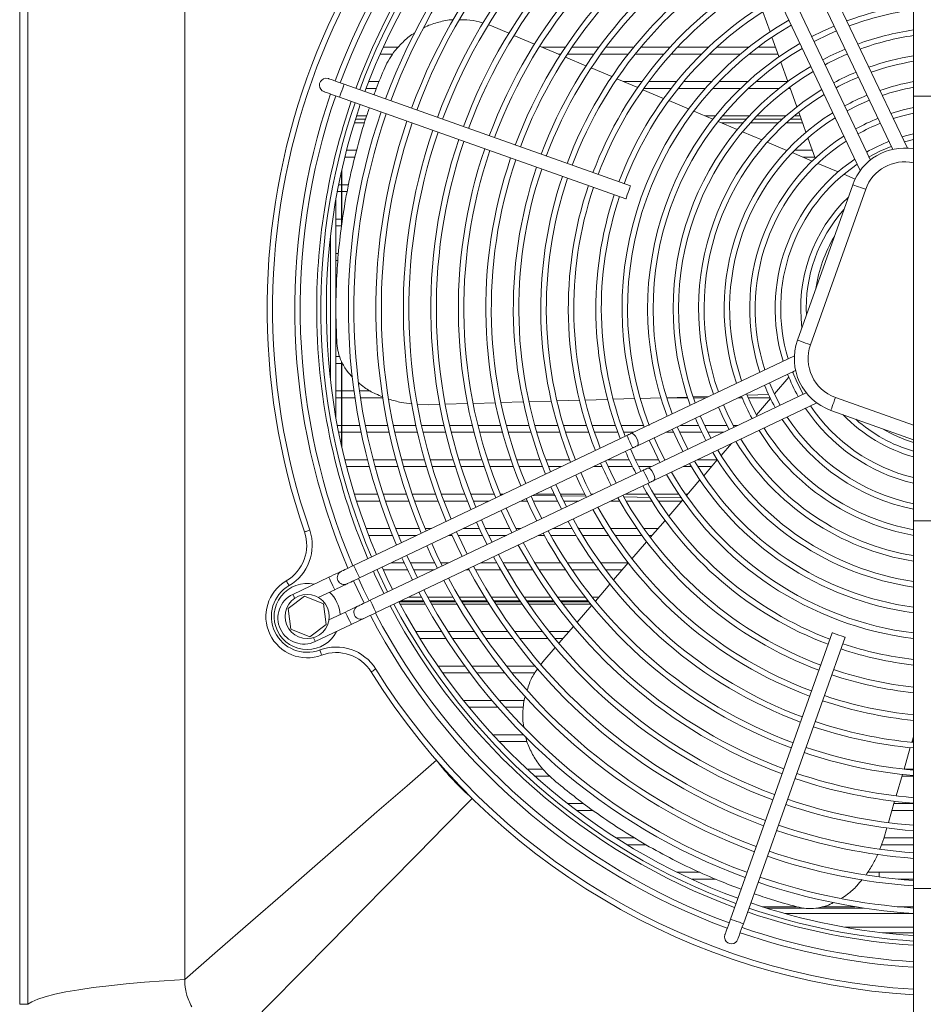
# Model space of a CAD drawing. Header units: millimetres. Extents: x -96593 to 66336, y -23969 to 7139.
# Tile 440 of 656: x -35801 to -35773, y -504 to -474. Entities that reach past the tile are written whole.
import ezdxf

# ---------------------------------------------------------------- set-up
doc = ezdxf.new("R2010")
doc.units = ezdxf.units.MM
doc.layers.add('mm_punktwstawienia', color=1, linetype='Continuous', lineweight=50)

# ---------------------------------------------------------------- blocks, each defined once
blk = doc.blocks.new('W_Z_TYLU')
at = {"color": 7, "linetype": 'Continuous', "lineweight": 13}
for p, q in [((280.388, 451.551), (280.388, 502.151)), ((280.688, 451.551), (280.688, 502.151)), ((280.688, 502.151), (280.688, 451.551)), ((286.388, 452.451), (286.388, 501.251)), ((312.888, 497.935), (312.888, 484.568)), ((309.398, 488.39), (312.135, 482.636)), ((312.667, 482.68), (309.849, 488.605)), ((311.322, 482.249), (308.585, 488.004)), ((307.41, 487.642), (307.672, 486.91)), ((308.134, 487.789), (310.952, 481.864)), ((297.541, 487.123), (297.436, 487.158)), ((298.176, 486.856), (297.541, 487.123)), ((299.109, 486.463), (298.362, 486.777)), ((307.742, 486.715), (307.995, 486.007)), ((293.606, 486.351), (294.16, 486.351)), ((300.044, 486.07), (299.296, 486.384)), ((299.374, 486.351), (300.229, 486.351)), ((300.471, 486.351), (301.451, 486.351)), ((301.7, 486.351), (302.715, 486.351)), ((302.974, 486.351), (304.036, 486.351)), ((304.309, 486.351), (305.44, 486.351)), ((305.734, 486.351), (306.903, 486.351)), ((307.231, 486.351), (307.872, 486.351)), ((293.951, 486.101), (293.493, 486.101)), ((300.065, 486.101), (299.968, 486.101)), ((300.981, 485.675), (300.231, 485.991)), ((301.271, 486.101), (300.303, 486.101)), ((302.516, 486.101), (301.516, 486.101)), ((303.812, 486.101), (302.77, 486.101)), ((305.182, 486.101), (304.079, 486.101)), ((306.596, 486.101), (305.468, 486.101)), ((307.962, 486.101), (306.911, 486.101)), ((308.065, 485.812), (308.321, 485.099)), ((301.919, 485.28), (301.168, 485.596)), ((293.079, 485.101), (293.459, 485.101)), ((302.86, 484.884), (302.107, 485.201)), ((302.344, 485.101), (303.015, 485.101)), ((303.263, 485.101), (304.276, 485.101)), ((304.535, 485.101), (305.544, 485.101)), ((305.82, 485.101), (306.863, 485.101)), ((307.163, 485.101), (308.32, 485.101)), ((302.599, 481.306), (292.187, 485.006)), ((293.36, 484.851), (292.984, 484.851)), ((303.804, 484.487), (303.049, 484.805)), ((304.077, 484.851), (303.081, 484.851)), ((305.318, 484.851), (304.331, 484.851)), ((306.598, 484.851), (305.586, 484.851)), ((307.998, 484.851), (306.887, 484.851)), ((308.409, 484.851), (308.324, 484.851)), ((308.391, 484.902), (308.648, 484.183)), ((292.019, 484.535), (302.431, 480.835)), ((304.711, 484.105), (303.993, 484.407)), ((315.888, 484.568), (312.888, 484.568)), ((312.888, 484.568), (312.888, 469.135)), ((305.594, 483.733), (304.901, 484.025)), ((292.597, 483.73), (292.97, 483.73)), ((292.636, 483.851), (293.007, 483.851)), ((305.314, 483.851), (305.688, 483.851)), ((306.483, 483.359), (305.785, 483.653)), ((305.847, 483.73), (306.804, 483.73)), ((305.946, 483.851), (306.916, 483.851)), ((307.077, 483.73), (308.113, 483.73)), ((307.192, 483.851), (308.248, 483.851)), ((308.414, 483.73), (308.811, 483.73)), ((308.556, 483.851), (308.767, 483.851)), ((308.72, 483.985), (308.98, 483.257)), ((292.931, 483.601), (292.557, 483.601)), ((306.689, 483.601), (305.908, 483.601)), ((307.974, 483.601), (306.957, 483.601)), ((308.857, 483.601), (308.268, 483.601)), ((307.38, 482.982), (306.676, 483.278)), ((309.052, 483.056), (309.317, 482.317)), ((312.559, 482.909), (312.888, 482.999)), ((292.273, 482.601), (292.64, 482.601)), ((308.286, 482.6), (307.574, 482.9)), ((308.284, 482.601), (308.287, 482.601)), ((308.565, 482.601), (309.215, 482.601)), ((292.577, 482.351), (292.209, 482.351)), ((309.207, 482.213), (308.483, 482.517)), ((309.304, 482.351), (308.878, 482.351)), ((292.1, 479.895), (292.1, 481.89)), ((310.149, 481.816), (309.408, 482.128)), ((292.088, 479.814), (292.088, 481.836)), ((310.766, 481.556), (310.357, 481.729)), ((291.985, 481.351), (292.088, 481.351)), ((292.1, 481.351), (292.349, 481.351)), ((308.672, 475.699), (310.681, 481.352)), ((311.152, 481.185), (309.143, 475.531)), ((291.888, 480.838), (291.888, 472.865)), ((292.088, 481.101), (291.936, 481.101)), ((292.3, 481.101), (292.1, 481.101)), ((291.888, 480.101), (292.088, 480.101)), ((292.1, 480.101), (292.13, 480.101)), ((292.088, 479.851), (291.888, 479.851)), ((291.688, 479.469), (291.688, 474.234)), ((291.888, 478.851), (291.982, 478.851)), ((291.957, 478.601), (291.888, 478.601)), ((291.905, 476.101), (291.888, 476.101)), ((291.888, 475.101), (292.026, 475.101)), ((308.559, 475.131), (302.634, 472.313)), ((292.088, 474.851), (291.888, 474.851)), ((292.088, 471.867), (292.088, 474.927)), ((292.1, 471.813), (292.1, 474.904)), ((292.131, 474.851), (292.1, 474.851)), ((302.849, 471.862), (308.603, 474.598)), ((308.356, 474.355), (307.831, 473.746)), ((308.674, 474.134), (308.495, 474.547)), ((308.542, 474.569), (308.503, 474.525)), ((307.836, 473.735), (307.655, 474.147)), ((308.881, 473.734), (308.674, 474.134)), ((291.888, 473.851), (292.088, 473.851)), ((292.1, 473.851), (292.542, 473.851)), ((292.744, 473.851), (293.146, 473.851)), ((308.99, 473.786), (303.236, 471.049)), ((303.912, 473.607), (304.669, 473.63)), ((304.878, 473.636), (305.452, 473.653)), ((306.998, 473.337), (306.816, 473.748)), ((306.838, 473.694), (307.623, 473.718)), ((308.042, 473.335), (307.836, 473.735)), ((292.088, 473.601), (291.888, 473.601)), ((292.578, 473.601), (292.1, 473.601)), ((293.59, 473.601), (292.78, 473.601)), ((294.857, 473.362), (295.262, 473.35)), ((295.262, 473.35), (295.66, 473.362)), ((295.862, 473.368), (296.672, 473.392)), ((296.875, 473.398), (297.686, 473.422)), ((297.889, 473.428), (298.701, 473.452)), ((298.905, 473.458), (299.719, 473.483)), ((299.923, 473.489), (300.74, 473.513)), ((300.944, 473.519), (301.764, 473.543)), ((301.969, 473.55), (302.747, 473.573)), ((302.953, 473.579), (303.705, 473.601)), ((303.45, 470.597), (309.375, 473.415)), ((304.679, 473.601), (303.914, 473.601)), ((305.343, 473.601), (304.89, 473.601)), ((306.16, 472.938), (305.977, 473.349)), ((306.66, 473.601), (306.507, 473.601)), ((307.678, 473.601), (306.878, 473.601)), ((307.202, 472.936), (306.998, 473.337)), ((307.688, 473.581), (307.175, 472.987)), ((310.054, 473.616), (312.888, 472.609)), ((305.322, 472.54), (305.138, 472.95)), ((306.363, 472.536), (306.16, 472.938)), ((312.888, 472.078), (309.887, 473.145)), ((291.936, 472.601), (292.088, 472.601)), ((292.1, 472.601), (292.751, 472.601)), ((292.955, 472.601), (293.771, 472.601)), ((293.975, 472.601), (294.793, 472.601)), ((294.998, 472.601), (295.818, 472.601)), ((296.023, 472.601), (296.845, 472.601)), ((297.051, 472.601), (297.876, 472.601)), ((298.082, 472.601), (298.91, 472.601)), ((299.118, 472.601), (299.95, 472.601)), ((300.159, 472.601), (300.996, 472.601)), ((301.206, 472.601), (302.049, 472.601)), ((302.261, 472.601), (303.065, 472.601)), ((304.405, 472.601), (305.073, 472.601)), ((305.293, 472.601), (306.103, 472.601)), ((306.329, 472.601), (306.5, 472.601)), ((292.088, 472.351), (291.985, 472.351)), ((292.801, 472.351), (292.1, 472.351)), ((302.466, 472.233), (292.532, 467.508)), ((293.824, 472.351), (293.006, 472.351)), ((294.849, 472.351), (294.029, 472.351)), ((295.877, 472.351), (295.054, 472.351)), ((296.907, 472.351), (296.082, 472.351)), ((297.942, 472.351), (297.114, 472.351)), ((298.981, 472.351), (298.149, 472.351)), ((300.026, 472.351), (299.19, 472.351)), ((301.078, 472.351), (300.236, 472.351)), ((302.138, 472.351), (301.289, 472.351)), ((302.715, 472.351), (302.351, 472.351)), ((304.168, 472.351), (303.879, 472.351)), ((304.485, 472.141), (304.3, 472.551)), ((305.191, 472.351), (304.387, 472.351)), ((305.525, 472.138), (305.322, 472.54)), ((305.975, 472.351), (305.414, 472.351)), ((303.647, 471.743), (303.461, 472.153)), ((304.686, 471.739), (304.485, 472.141)), ((306.268, 471.937), (305.893, 471.503)), ((292.747, 467.057), (302.681, 471.781)), ((302.783, 471.332), (302.597, 471.742)), ((303.842, 471.351), (303.647, 471.743)), ((292.209, 471.351), (293.034, 471.351)), ((293.241, 471.351), (294.069, 471.351)), ((294.276, 471.351), (295.107, 471.351)), ((295.315, 471.351), (296.149, 471.351)), ((296.358, 471.351), (297.196, 471.351)), ((297.406, 471.351), (298.249, 471.351)), ((298.46, 471.351), (299.309, 471.351)), ((299.522, 471.351), (300.378, 471.351)), ((300.593, 471.351), (300.613, 471.351)), ((301.88, 470.902), (301.693, 471.312)), ((301.777, 471.351), (302.553, 471.351)), ((302.774, 471.351), (303.617, 471.351)), ((302.984, 470.929), (302.783, 471.332)), ((303.842, 471.351), (303.872, 471.351)), ((305.036, 471.351), (305.752, 471.351)), ((305.756, 471.345), (305.261, 470.772)), ((293.1, 471.101), (292.273, 471.101)), ((303.067, 470.969), (293.134, 466.244)), ((294.138, 471.101), (293.308, 471.101)), ((295.18, 471.101), (294.346, 471.101)), ((296.226, 471.101), (295.388, 471.101)), ((297.278, 471.101), (296.436, 471.101)), ((298.336, 471.101), (297.489, 471.101)), ((299.403, 471.101), (298.549, 471.101)), ((300.087, 471.101), (299.617, 471.101)), ((300.977, 470.473), (300.79, 470.882)), ((301.568, 471.101), (301.251, 471.101)), ((302.672, 471.101), (301.787, 471.101)), ((302.08, 470.499), (301.88, 470.902)), ((303.347, 471.101), (302.896, 471.101)), ((304.816, 471.101), (304.511, 471.101)), ((305.546, 471.101), (305.05, 471.101)), ((293.348, 465.792), (303.282, 470.517)), ((300.074, 470.043), (299.887, 470.452)), ((301.177, 470.069), (300.977, 470.473)), ((305.125, 470.615), (304.633, 470.046)), ((292.557, 470.101), (293.396, 470.101)), ((293.606, 470.101), (294.449, 470.101)), ((294.66, 470.101), (295.508, 470.101)), ((295.72, 470.101), (296.573, 470.101)), ((296.787, 470.101), (297.647, 470.101)), ((296.892, 470.101), (297.655, 470.084)), ((297.863, 470.101), (297.985, 470.101)), ((297.89, 470.079), (297.936, 470.078)), ((299.054, 470.057), (299.872, 470.042)), ((299.149, 470.101), (299.826, 470.101)), ((300.047, 470.101), (300.936, 470.101)), ((301.16, 470.101), (301.244, 470.101)), ((302.408, 470.101), (303.219, 470.101)), ((303.453, 470.101), (304.353, 470.101)), ((304.595, 470.101), (304.682, 470.101)), ((293.478, 469.851), (292.636, 469.851)), ((294.535, 469.851), (293.689, 469.851)), ((295.599, 469.851), (294.748, 469.851)), ((296.67, 469.851), (295.813, 469.851)), ((297.459, 469.851), (296.885, 469.851)), ((298.841, 469.851), (298.623, 469.851)), ((299.171, 469.614), (298.983, 470.023)), ((299.944, 469.851), (299.06, 469.851)), ((300.054, 470.039), (300.986, 470.023)), ((300.273, 469.64), (300.074, 470.043)), ((300.718, 469.851), (300.167, 469.851)), ((302.205, 469.851), (301.883, 469.851)), ((302.367, 469.998), (303.312, 469.982)), ((303.374, 469.851), (302.437, 469.851)), ((303.532, 469.979), (304.461, 469.968)), ((304.466, 469.851), (303.611, 469.851)), ((304.498, 469.89), (303.99, 469.301)), ((298.268, 469.184), (298.08, 469.593)), ((299.37, 469.21), (299.171, 469.614)), ((297.365, 468.755), (297.176, 469.163)), ((298.466, 468.78), (298.268, 469.184)), ((303.856, 469.145), (303.32, 468.525)), ((312.888, 469.135), (312.888, 455.768)), ((312.888, 469.135), (315.888, 469.135)), ((292.984, 468.851), (293.84, 468.851)), ((294.055, 468.851), (294.917, 468.851)), ((295.133, 468.851), (295.357, 468.851)), ((296.462, 468.325), (296.273, 468.734)), ((296.521, 468.851), (297.099, 468.851)), ((297.319, 468.851), (298.207, 468.851)), ((297.563, 468.351), (297.365, 468.755)), ((298.43, 468.851), (298.616, 468.851)), ((299.78, 468.851), (300.473, 468.851)), ((300.704, 468.851), (301.64, 468.851)), ((301.876, 468.851), (302.837, 468.851)), ((303.081, 468.851), (303.602, 468.851)), ((293.939, 468.601), (293.079, 468.601)), ((294.831, 468.601), (294.155, 468.601)), ((295.559, 467.896), (295.37, 468.304)), ((296.113, 468.601), (295.995, 468.601)), ((297.216, 468.601), (296.333, 468.601)), ((296.66, 467.921), (296.462, 468.325)), ((298.09, 468.601), (297.439, 468.601)), ((299.466, 468.601), (299.255, 468.601)), ((300.62, 468.601), (299.695, 468.601)), ((301.8, 468.601), (300.854, 468.601)), ((303.015, 468.601), (302.04, 468.601)), ((303.186, 468.37), (302.652, 467.752)), ((303.386, 468.601), (303.263, 468.601)), ((293.893, 467.601), (294.371, 467.601)), ((294.656, 467.466), (294.467, 467.874)), ((294.592, 467.601), (295.479, 467.601)), ((295.756, 467.491), (295.559, 467.896)), ((295.702, 467.601), (295.988, 467.601)), ((297.152, 467.601), (297.734, 467.601)), ((297.963, 467.601), (298.888, 467.601)), ((299.121, 467.601), (300.065, 467.601)), ((300.303, 467.601), (301.271, 467.601)), ((301.516, 467.601), (302.516, 467.601)), ((302.518, 467.598), (301.986, 466.981)), ((293.753, 467.037), (293.563, 467.445)), ((294.489, 467.351), (293.606, 467.351)), ((294.853, 467.062), (294.656, 467.466)), ((295.462, 467.351), (294.711, 467.351)), ((296.731, 467.351), (296.627, 467.351)), ((297.875, 467.351), (296.958, 467.351)), ((299.04, 467.351), (298.106, 467.351)), ((300.229, 467.351), (299.275, 467.351)), ((301.451, 467.351), (300.471, 467.351)), ((302.306, 467.351), (301.7, 467.351)), ((291.629, 467.079), (290.32, 466.456)), ((292.525, 466.951), (292.912, 466.138)), ((292.895, 466.629), (292.706, 467.037)), ((293.95, 466.632), (293.753, 467.037)), ((301.853, 466.827), (301.321, 466.212)), ((291.245, 466.342), (291.844, 466.627)), ((293.092, 466.224), (292.895, 466.629)), ((290.743, 466.396), (290.147, 465.939)), ((291.436, 466.108), (290.743, 466.396)), ((295.092, 466.179), (294.183, 466.179)), ((294.252, 466.222), (295.068, 466.222)), ((294.524, 466.351), (294.998, 466.351)), ((295.226, 466.351), (296.143, 466.351)), ((295.297, 466.222), (296.218, 466.222)), ((296.243, 466.179), (295.321, 466.179)), ((296.374, 466.351), (297.307, 466.351)), ((296.45, 466.222), (297.387, 466.222)), ((297.414, 466.179), (296.476, 466.179)), ((297.542, 466.351), (298.492, 466.351)), ((297.623, 466.222), (298.578, 466.222)), ((298.608, 466.179), (297.65, 466.179)), ((298.733, 466.351), (299.706, 466.351)), ((298.82, 466.222), (299.799, 466.222)), ((299.83, 466.179), (298.85, 466.179)), ((299.952, 466.351), (300.954, 466.351)), ((300.047, 466.222), (301.056, 466.222)), ((301.091, 466.179), (300.079, 466.179)), ((301.209, 466.351), (301.442, 466.351)), ((301.313, 466.222), (301.33, 466.222)), ((290.147, 465.939), (290.245, 465.195)), ((291.534, 465.364), (291.436, 466.108)), ((292.231, 465.814), (291.631, 465.529)), ((295.135, 466.101), (294.224, 466.101)), ((296.289, 466.101), (295.365, 466.101)), ((297.463, 466.101), (296.522, 466.101)), ((298.66, 466.101), (297.7, 466.101)), ((299.888, 466.101), (298.903, 466.101)), ((301.153, 466.101), (300.137, 466.101)), ((301.188, 466.058), (300.658, 465.444)), ((290.245, 465.195), (290.938, 464.907)), ((290.938, 464.907), (291.534, 465.364)), ((291.136, 464.74), (292.445, 465.363)), ((294.79, 465.101), (295.729, 465.101)), ((295.966, 465.101), (296.922, 465.101)), ((297.164, 465.101), (298.141, 465.101)), ((298.389, 465.101), (299.393, 465.101)), ((299.648, 465.101), (300.362, 465.101)), ((300.525, 465.291), (299.996, 464.678)), ((309.933, 465.062), (306.233, 454.65)), ((295.889, 464.851), (294.942, 464.851)), ((297.093, 464.851), (296.127, 464.851)), ((298.325, 464.851), (297.337, 464.851)), ((299.592, 464.851), (298.575, 464.851)), ((300.146, 464.851), (299.85, 464.851)), ((306.705, 454.483), (310.404, 464.895)), ((299.863, 464.525), (299.412, 464.003)), ((299.412, 464.003), (299.35, 463.918)), ((295.596, 463.851), (296.577, 463.851)), ((296.825, 463.851), (297.831, 463.851)), ((298.086, 463.851), (299.123, 463.851)), ((296.762, 463.601), (295.771, 463.601)), ((298.031, 463.601), (297.013, 463.601)), ((299.123, 463.601), (298.289, 463.601)), ((296.525, 462.601), (297.561, 462.601)), ((297.823, 462.601), (298.744, 462.601)), ((297.775, 462.351), (296.727, 462.351)), ((298.708, 462.351), (298.042, 462.351)), ((297.598, 461.351), (298.704, 461.351)), ((298.847, 461.101), (297.833, 461.101)), ((312.83, 461.078), (312.888, 461.275)), ((312.888, 461.101), (312.837, 461.101)), ((312.545, 460.102), (312.773, 460.883)), ((298.845, 460.101), (299.414, 460.101)), ((312.551, 460.101), (312.888, 460.101)), ((299.657, 459.851), (299.119, 459.851)), ((312.26, 459.128), (312.488, 459.907)), ((312.888, 459.851), (312.472, 459.851)), ((300.312, 458.851), (300.892, 458.851)), ((301.236, 458.601), (300.637, 458.601)), ((311.976, 458.156), (312.203, 458.934)), ((312.888, 458.601), (312.106, 458.601)), ((312.179, 458.851), (312.888, 458.851)), ((311.808, 457.58), (311.919, 457.962)), ((302.076, 457.601), (302.747, 457.601)), ((311.668, 457.19), (311.808, 457.58)), ((311.814, 457.601), (312.888, 457.601)), ((303.174, 457.351), (302.476, 457.351)), ((312.888, 457.351), (311.726, 457.351)), ((304.294, 456.351), (305.126, 456.351)), ((305.696, 456.101), (304.818, 456.101)), ((311.22, 456.351), (312.888, 456.351)), ((311.638, 456.183), (311.638, 456.351)), ((312.888, 456.101), (312.344, 456.101)), ((315.888, 455.768), (312.888, 455.768)), ((312.888, 455.768), (312.888, 448.051)), ((307.382, 455.101), (308.629, 455.101)), ((307.539, 455.051), (308.917, 455.051)), ((309.348, 455.051), (311.074, 455.051)), ((309.57, 455.101), (310.761, 455.101)), ((312.296, 455.101), (312.888, 455.101)), ((312.888, 454.851), (308.212, 454.851)), ((310.402, 454.351), (312.888, 454.351)), ((311.771, 454.151), (312.888, 454.151)), ((280.388, 451.551), (280.688, 451.551))]:
    blk.add_line(p, q, dxfattribs=at)
at = {"color": 7, "linetype": 'Continuous', "lineweight": 13, "flags": 128}
for points in [[(310.002, 487.12), (309.591, 486.935), (309.189, 486.734)], [(309.275, 486.553), (309.818, 486.82), (310.088, 486.94)], [(310.401, 486.282), (309.855, 486.032), (309.588, 485.895)], [(291.621, 485.207), (291.525, 485.221), (291.43, 485.197)], [(292.187, 485.006), (292.076, 485.045), (291.97, 485.083), (291.873, 485.117), (291.787, 485.148), (291.717, 485.173), (291.664, 485.191), (291.632, 485.203), (291.621, 485.207)], [(291.454, 484.736), (291.465, 484.732), (291.497, 484.72), (291.549, 484.702), (291.619, 484.677), (291.705, 484.646), (291.803, 484.612), (291.909, 484.574), (292.019, 484.535)], [(292.162, 484.937), (292.135, 484.86), (292.103, 484.77), (292.071, 484.68), (292.044, 484.604), (292.026, 484.553), (292.019, 484.535)], [(292.187, 485.006), (292.18, 484.988), (292.162, 484.937)], [(310.472, 484.037), (310.873, 484.241), (311.285, 484.423)], [(312.888, 484.154), (312.514, 484.068), (312.069, 483.937)], [(312.156, 483.755), (312.456, 483.845), (312.888, 483.95)], [(312.888, 483.205), (312.599, 483.129), (312.472, 483.092)], [(311.259, 482.351), (311.67, 482.566), (312.083, 482.745)], [(302.574, 481.237), (302.547, 481.161), (302.515, 481.07), (302.483, 480.98), (302.456, 480.904), (302.438, 480.853), (302.431, 480.835)], [(302.599, 481.306), (302.592, 481.288), (302.574, 481.237)], [(310.681, 481.352), (310.69, 481.349), (310.717, 481.34), (310.76, 481.324), (310.819, 481.303), (310.89, 481.278), (310.972, 481.249), (311.06, 481.218), (311.152, 481.185)], [(308.672, 475.699), (308.681, 475.696), (308.708, 475.686), (308.751, 475.671), (308.81, 475.65), (308.881, 475.624), (308.963, 475.595), (309.051, 475.564), (309.143, 475.531)], [(310.054, 473.616), (310.022, 473.524), (309.99, 473.435), (309.961, 473.354), (309.936, 473.283), (309.915, 473.224), (309.9, 473.18), (309.89, 473.154), (309.887, 473.145)], [(305.796, 473.263), (305.98, 472.852), (306.183, 472.45)], [(302.634, 472.313), (302.614, 472.303), (302.594, 472.294), (302.573, 472.284), (302.552, 472.274), (302.53, 472.264), (302.509, 472.253), (302.487, 472.243), (302.466, 472.233)], [(302.681, 471.781), (302.672, 471.799), (302.649, 471.847), (302.614, 471.921), (302.573, 472.007), (302.532, 472.094), (302.497, 472.167), (302.474, 472.216), (302.466, 472.233), (302.466, 472.233)], [(302.849, 471.862), (302.873, 471.894), (302.877, 471.956), (302.861, 472.038), (302.826, 472.127), (302.778, 472.211), (302.725, 472.275), (302.675, 472.311), (302.634, 472.313)], [(304.119, 472.465), (304.304, 472.055), (304.505, 471.653)], [(302.681, 471.781), (302.702, 471.792), (302.724, 471.802), (302.745, 471.812), (302.766, 471.822), (302.787, 471.832), (302.808, 471.842), (302.829, 471.852), (302.849, 471.862)], [(303.28, 472.067), (303.466, 471.657), (303.667, 471.254)], [(300.609, 470.796), (300.797, 470.387), (300.996, 469.983)], [(303.236, 471.049), (303.215, 471.039), (303.195, 471.029), (303.174, 471.019), (303.153, 471.009), (303.132, 470.999), (303.11, 470.989), (303.089, 470.979), (303.067, 470.969)], [(303.067, 470.969), (303.075, 470.951), (303.099, 470.902), (303.133, 470.829), (303.175, 470.743), (303.216, 470.656), (303.25, 470.583), (303.274, 470.534), (303.282, 470.517), (303.282, 470.517)], [(303.236, 471.049), (303.276, 471.047), (303.327, 471.011), (303.38, 470.946), (303.427, 470.863), (303.462, 470.774), (303.479, 470.692), (303.475, 470.63), (303.45, 470.597), (303.45, 470.597)], [(303.282, 470.517), (303.303, 470.527), (303.325, 470.538), (303.346, 470.548), (303.368, 470.558), (303.389, 470.568), (303.41, 470.578), (303.43, 470.588), (303.45, 470.597)], [(299.706, 470.366), (299.893, 469.957), (300.092, 469.554)], [(298.802, 469.937), (298.99, 469.528), (299.189, 469.124)], [(297.899, 469.507), (298.087, 469.098), (298.286, 468.694)], [(296.996, 469.077), (297.184, 468.669), (297.382, 468.265)], [(290.933, 468.793), (290.897, 468.781), (290.861, 468.768), (290.828, 468.757), (290.8, 468.747), (290.776, 468.739), (290.759, 468.733), (290.748, 468.73), (290.744, 468.728)], [(296.093, 468.648), (296.281, 468.239), (296.479, 467.835)], [(295.189, 468.218), (295.378, 467.81), (295.576, 467.405)], [(292.081, 467.293), (292.072, 467.289), (292.046, 467.277), (292.005, 467.257), (291.948, 467.23), (291.88, 467.198), (291.802, 467.161), (291.717, 467.12), (291.629, 467.079)], [(292.532, 467.508), (292.444, 467.466), (292.359, 467.426), (292.281, 467.389), (292.213, 467.356), (292.157, 467.329), (292.115, 467.31), (292.089, 467.297), (292.081, 467.293)], [(292.747, 467.057), (292.739, 467.074), (292.716, 467.123), (292.681, 467.196), (292.64, 467.282), (292.599, 467.369), (292.564, 467.442), (292.54, 467.491), (292.532, 467.508)], [(293.634, 466.482), (293.293, 467.195), (293.248, 467.295)], [(293.386, 467.351), (293.769, 466.546), (293.769, 466.546)], [(290.184, 466.774), (290.164, 466.807), (290.146, 466.84), (290.128, 466.869), (290.113, 466.896), (290.1, 466.917), (290.091, 466.933), (290.085, 466.943), (290.083, 466.946)], [(291.844, 466.627), (291.836, 466.644), (291.812, 466.693), (291.778, 466.766), (291.737, 466.853), (291.695, 466.939), (291.661, 467.012), (291.637, 467.061), (291.629, 467.079), (291.629, 467.079)], [(291.844, 466.627), (291.932, 466.669), (292.017, 466.709), (292.095, 466.746), (292.163, 466.779), (292.219, 466.806), (292.261, 466.825), (292.287, 466.838), (292.295, 466.842)], [(292.295, 466.842), (292.304, 466.846), (292.33, 466.858), (292.372, 466.878), (292.428, 466.905), (292.496, 466.937), (292.574, 466.974), (292.659, 467.015), (292.747, 467.057)], [(290.388, 466.311), (290.386, 466.316), (290.351, 466.39), (290.328, 466.439), (290.32, 466.456)], [(293.134, 466.244), (293.045, 466.202), (292.961, 466.162), (292.883, 466.124), (292.814, 466.092), (292.758, 466.065), (292.716, 466.045), (292.691, 466.033), (292.682, 466.029)], [(293.134, 466.244), (293.142, 466.227), (293.165, 466.178), (293.2, 466.104), (293.241, 466.018), (293.282, 465.932), (293.317, 465.858), (293.34, 465.809), (293.348, 465.792)], [(292.682, 466.029), (292.673, 466.025), (292.648, 466.013), (292.606, 465.993), (292.55, 465.966), (292.481, 465.934), (292.403, 465.896), (292.319, 465.856), (292.231, 465.814)], [(292.231, 465.814), (292.239, 465.797), (292.262, 465.748), (292.297, 465.675), (292.338, 465.588), (292.379, 465.502), (292.414, 465.429), (292.437, 465.38), (292.445, 465.363), (292.445, 465.363)], [(292.897, 465.577), (292.905, 465.582), (292.931, 465.594), (292.973, 465.614), (293.029, 465.64), (293.097, 465.673), (293.176, 465.71), (293.26, 465.75), (293.348, 465.792)], [(292.445, 465.363), (292.533, 465.405), (292.618, 465.445), (292.696, 465.482), (292.765, 465.515), (292.821, 465.541), (292.862, 465.561), (292.888, 465.573), (292.897, 465.577)], [(309.933, 465.062), (309.951, 465.056), (310.002, 465.038)], [(310.002, 465.038), (310.079, 465.011), (310.169, 464.979), (310.259, 464.947), (310.335, 464.92), (310.387, 464.901), (310.404, 464.895)], [(291.067, 464.884), (291.07, 464.879), (291.104, 464.806), (291.128, 464.757), (291.136, 464.74)], [(291.367, 464.247), (291.366, 464.25), (291.362, 464.261), (291.355, 464.278), (291.347, 464.302), (291.336, 464.33), (291.324, 464.363), (291.311, 464.398), (291.297, 464.434)], [(293.167, 463.635), (293.17, 463.637), (293.18, 463.643), (293.195, 463.653), (293.216, 463.666), (293.242, 463.682), (293.272, 463.701), (293.303, 463.72), (293.337, 463.741)], [(286.388, 452.451), (287.587, 453.497), (288.778, 454.534), (289.956, 455.561), (291.117, 456.573), (292.26, 457.569), (293.38, 458.545), (294.475, 459.499), (295.54, 460.427)], [(288.388, 450.451), (289.497, 451.577), (290.597, 452.694), (291.685, 453.8), (292.759, 454.89), (293.814, 455.962), (294.849, 457.013), (295.861, 458.039), (296.846, 459.039)], [(306.233, 454.65), (306.194, 454.54), (306.157, 454.434), (306.122, 454.336), (306.091, 454.251), (306.066, 454.18), (306.048, 454.128), (306.036, 454.096), (306.033, 454.085)], [(306.233, 454.65), (306.251, 454.644), (306.302, 454.626)], [(306.302, 454.626), (306.379, 454.599), (306.469, 454.567), (306.559, 454.535), (306.636, 454.507), (306.687, 454.489), (306.705, 454.483)], [(306.504, 453.918), (306.508, 453.928), (306.519, 453.961), (306.538, 454.013), (306.563, 454.083), (306.593, 454.169), (306.628, 454.267), (306.665, 454.373), (306.705, 454.483)], [(306.033, 454.085), (306.018, 453.988), (306.042, 453.894)], [(280.688, 451.551), (280.831, 451.646), (281.042, 451.738), (281.32, 451.829), (281.663, 451.917), (282.068, 452.001), (282.533, 452.081), (283.056, 452.157), (283.632, 452.227), (284.257, 452.293), (284.928, 452.352), (285.639, 452.405), (286.388, 452.451)]]:
    blk.add_lwpolyline(points, dxfattribs=at)
at = {"color": 7, "linetype": 'Continuous', "lineweight": 13}
blk.add_circle((290.841, 465.651), 0.8, dxfattribs=at)
for centre, radius, start, end in [((314.388, 476.851), 25, 121.9142, 198.9613), ((314.388, 476.851), 24, 117.7063, 159.8409), ((314.388, 476.851), 24.8, 121.9142, 198.9613), ((314.388, 476.851), 23.8, 117.7254, 159.8359), ((314.388, 476.851), 23.2, 117.7846, 159.8203), ((314.388, 476.851), 23.05, 117.7998, 159.8163), ((314.388, 476.851), 22.85, 117.8205, 159.8109), ((314.388, 476.851), 22.05, 117.907, 159.7881), ((314.388, 476.851), 21.85, 117.9296, 159.7822), ((314.388, 476.851), 21.05, 118.0244, 159.7573), ((314.388, 476.851), 20.85, 118.0492, 159.7507), ((314.388, 476.851), 20.05, 118.1535, 159.7233), ((314.388, 476.851), 19.85, 118.1809, 159.7161), ((314.388, 476.851), 19.05, 118.2962, 159.6858), ((314.388, 476.851), 18.85, 118.3265, 159.6779), ((314.388, 476.851), 18.05, 118.4546, 159.6442), ((314.388, 476.851), 17.85, 118.4885, 159.6353), ((314.388, 476.851), 17.05, 118.6318, 159.5976), ((314.388, 476.851), 16.85, 118.6697, 159.5877), ((314.388, 476.851), 16.05, 118.831, 159.5453), ((314.388, 476.851), 15.85, 118.8739, 159.534), ((314.388, 476.851), 15.05, 119.0567, 159.486), ((314.388, 476.851), 14.85, 119.1056, 159.4732), ((314.388, 476.851), 14.05, 119.3147, 159.4182), ((314.388, 476.851), 13.85, 119.3708, 159.4035), ((314.388, 476.851), 13.05, 119.6123, 159.3401), ((314.388, 476.851), 12.85, 119.6774, 159.323), ((314.388, 476.851), 11.166, 97.72, 110.5573), ((314.388, 476.851), 10.966, 97.8617, 110.4681), ((314.388, 476.851), 12.094, 119.943, 200.9325), ((314.388, 476.851), 11.894, 120.0189, 200.9357), ((314.388, 476.851), 10.239, 98.4244, 110.1139), ((314.388, 476.851), 10.039, 98.5935, 110.0075), ((314.388, 476.851), 11.166, 120.3182, 200.5573), ((314.388, 476.851), 10.966, 120.4074, 200.4681), ((314.388, 476.851), 10.039, 112.8624, 118.007), ((314.388, 476.851), 9.311, 99.2708, 109.5816), ((314.388, 476.851), 9.111, 99.4762, 109.4526), ((314.388, 476.851), 10.239, 120.7616, 200.1139), ((314.388, 476.851), 10.039, 120.868, 200.0075), ((314.388, 476.851), 9.311, 112.6675, 118.208), ((291.538, 484.971), 0.25, 115.4377, 250.4377), ((314.388, 476.851), 9.111, 112.6067, 118.2688), ((314.388, 476.851), 8.383, 100.3074, 108.9309), ((314.388, 476.851), 9.311, 121.2939, 199.5816), ((314.388, 476.851), 8.183, 100.5622, 108.7711), ((314.388, 476.851), 24, 161.0346, 203.1692), ((314.388, 476.851), 23.8, 161.0396, 203.1501), ((314.388, 476.851), 23.2, 161.0552, 180), ((314.388, 476.851), 9.111, 121.4229, 199.4526), ((314.388, 476.851), 8.383, 112.3607, 118.5148), ((314.388, 476.851), 23.05, 161.0592, 203.0757), ((314.388, 476.851), 22.85, 161.0646, 203.055), ((314.388, 476.851), 22.05, 161.0874, 202.9685), ((314.388, 476.851), 21.85, 161.0933, 202.9459), ((314.388, 476.851), 21.05, 161.1182, 202.8511), ((314.388, 476.851), 8.383, 121.9446, 198.9309), ((314.388, 476.851), 8.183, 122.1044, 198.7711), ((314.388, 476.851), 7.455, 111.9774, 118.8981), ((314.388, 476.851), 20.85, 161.1248, 202.8263), ((314.388, 476.851), 20.05, 161.1522, 202.722), ((314.388, 476.851), 7.255, 111.8818, 118.9936), ((314.388, 476.851), 19.85, 161.1594, 202.6946), ((314.388, 476.851), 19.05, 161.1897, 202.5793), ((314.388, 476.851), 7.455, 122.7585, 198.117), ((314.388, 476.851), 7.255, 122.9614, 197.9141), ((314.388, 476.851), 18.85, 161.1976, 202.549), ((314.388, 476.851), 18.05, 161.2313, 202.4208), ((314.388, 476.851), 17.85, 161.2402, 202.387), ((312.565, 480.683), 2, 80.7251, 160.4377), ((314.388, 476.851), 6.528, 111.4848, 119.3907), ((314.388, 476.851), 17.05, 161.2779, 202.2437), ((314.388, 476.851), 16.85, 161.2878, 202.2058), ((314.388, 476.851), 6.528, 123.8059, 197.0696), ((314.388, 476.851), 16.05, 161.3302, 202.0445), ((314.388, 476.851), 15.85, 161.3415, 202.0016), ((314.388, 476.851), 6.328, 124.0724, 196.8031), ((312.565, 480.683), 1.5, 77.5906, 160.4377), ((314.388, 476.851), 15.05, 161.3895, 201.8188), ((314.388, 476.851), 14.85, 161.4023, 201.7379), ((314.388, 476.851), 14.05, 161.4573, 201.5608), ((314.388, 476.851), 13.85, 161.472, 201.5047), ((314.388, 476.851), 13.05, 161.5354, 201.2632), ((314.388, 476.851), 12.85, 161.5525, 201.1981), ((314.388, 476.851), 5.6, 133.6722, 187.2032), ((314.388, 476.851), 5.4, 138.2461, 182.6294), ((314.388, 476.851), 5.1, 149.0729, 171.8026), ((314.388, 476.851), 23.2, 180, 203.0909), ((310.556, 475.029), 2, 160.4377, 250.4377), ((310.556, 475.029), 1.5, 160.4377, 250.4377), ((314.388, 476.851), 6.528, 201.4848, 209.3907), ((314.388, 476.851), 7.455, 201.9774, 208.8981), ((314.388, 476.851), 8.383, 202.3607, 208.5148), ((314.388, 476.851), 6.328, 214.0724, 256.2874), ((314.388, 476.851), 6.528, 213.8059, 256.7153), ((314.388, 476.851), 5.6, 223.6722, 254.4632), ((314.388, 476.851), 10.239, 202.9187, 207.9568), ((314.388, 476.851), 7.455, 212.7585, 258.3931), ((314.388, 476.851), 7.255, 212.9614, 258.0686), ((314.388, 476.851), 5.4, 228.2461, 253.8724), ((314.388, 476.851), 8.383, 211.9446, 259.7735), ((314.388, 476.851), 8.183, 212.1044, 259.4378), ((314.388, 476.851), 5.1, 239.0729, 252.8954), ((314.388, 476.851), 9.311, 211.2939, 260.7292), ((314.388, 476.851), 9.111, 211.4229, 260.5238), ((314.388, 476.851), 13.05, 203.4617, 207.4138), ((314.388, 476.851), 10.239, 210.7616, 261.5756), ((314.388, 476.851), 10.039, 210.868, 261.4065), ((314.388, 476.851), 14.05, 203.6024, 207.2731), ((314.388, 476.851), 11.166, 210.3182, 262.28), ((314.388, 476.851), 10.966, 210.4074, 262.1383), ((314.388, 476.851), 12.094, 209.943, 262.8487), ((314.388, 476.851), 11.894, 210.0189, 262.755), ((314.388, 476.851), 12.85, 209.6774, 249.323), ((314.388, 476.851), 13.85, 209.3708, 249.4035), ((314.388, 476.851), 13.05, 209.6123, 249.3401), ((314.388, 476.851), 14.05, 209.3147, 249.4182), ((314.388, 476.851), 15.05, 209.0567, 249.486), ((314.388, 476.851), 14.85, 209.1056, 249.4732), ((314.388, 476.851), 16.05, 208.831, 249.5453), ((314.388, 476.851), 15.85, 208.8739, 249.534), ((289.326, 468.241), 1.5, 300.3307, 18.9613), ((289.326, 468.241), 1.7, 300.3307, 18.9613), ((314.388, 476.851), 17.05, 208.6318, 249.5976), ((314.388, 476.851), 16.85, 208.6697, 249.5877), ((314.388, 476.851), 17.85, 208.4885, 249.6353), ((314.388, 476.851), 18.85, 208.3265, 249.6779), ((314.388, 476.851), 18.05, 208.4546, 249.6442), ((314.388, 476.851), 22.05, 204.2684, 206.6071), ((314.388, 476.851), 19.05, 208.2962, 249.6858), ((292.188, 467.068), 0.25, 115.4377, 295.4377), ((314.388, 476.851), 20.05, 208.1535, 249.7233), ((314.388, 476.851), 19.85, 208.1809, 249.7161), ((290.841, 465.651), 1.5, 120.3307, 290.5448), ((290.841, 465.651), 1.2, 77.7793, 270), ((314.388, 476.851), 21.05, 208.0244, 249.7573), ((314.388, 476.851), 20.85, 208.0492, 249.7507), ((290.841, 465.651), 1.3, 120.3307, 290.5448), ((290.841, 465.651), 1.2, 3.4134, 47.4621), ((314.388, 476.851), 22.05, 207.907, 249.7881), ((314.388, 476.851), 21.85, 207.9296, 249.7514), ((290.728, 465.598), 0.95, 115.4377, 295.4377), ((314.388, 476.851), 22.85, 207.8205, 249.8109), ((292.789, 465.803), 0.25, 115.4377, 295.4377), ((314.388, 476.851), 23.8, 207.7254, 249.8359), ((314.388, 476.851), 23.2, 207.7846, 249.8203), ((314.388, 476.851), 23.05, 207.7989, 249.8163), ((314.388, 476.851), 24, 207.7063, 249.8409), ((290.841, 465.651), 1.2, 270, 333.0962), ((291.894, 462.842), 1.7, 31.9142, 110.5448), ((291.894, 462.842), 1.5, 31.9142, 110.5448), ((314.388, 476.851), 13.05, 251.5354, 263.3999), ((314.388, 476.851), 12.85, 251.5525, 263.2967), ((314.388, 476.851), 25, 211.9142, 266.5602), ((314.388, 476.851), 24.8, 211.9142, 266.5324), ((314.388, 476.851), 13.85, 251.472, 263.7826), ((314.388, 476.851), 14.05, 251.4573, 263.8715), ((314.388, 476.851), 15.05, 251.3895, 264.2801), ((314.388, 476.851), 14.85, 251.4023, 264.2028), ((314.388, 476.851), 15.85, 251.3415, 264.5697), ((314.388, 476.851), 16.05, 251.3302, 264.6376), ((314.388, 476.851), 16.85, 251.2878, 264.8928), ((314.388, 476.851), 17.05, 251.2779, 264.9529), ((314.388, 476.851), 18.05, 251.2313, 265.2332), ((314.388, 476.851), 17.85, 251.2402, 265.1796), ((314.388, 476.851), 18.85, 251.1976, 265.4359), ((314.388, 476.851), 19.05, 251.1897, 265.4839), ((314.388, 476.851), 20.05, 251.1522, 265.7096), ((314.388, 476.851), 19.85, 251.1594, 265.6663), ((314.388, 476.851), 21.05, 251.1182, 265.9138), ((314.388, 476.851), 20.85, 251.1248, 265.8745), ((314.388, 476.851), 21.85, 251.0933, 266.1091), ((314.388, 476.851), 22.05, 251.0874, 266.1268), ((314.388, 476.851), 23.05, 251.0417, 266.2688), ((314.388, 476.851), 22.85, 251.0646, 266.2361), ((314.388, 476.851), 23.2, 251.0552, 266.2929), ((314.388, 476.851), 23.8, 251.0396, 266.3865), ((314.388, 476.851), 24, 251.0346, 266.4167), ((306.268, 454.001), 0.25, 205.4377, 340.4377)]:
    blk.add_arc(centre, radius, start, end, dxfattribs=at)
for points, knots in [([(296.159, 487.348), (296.15, 487.348), (295.971, 487.349), (295.628, 487.266), (295.275, 487.166), (295.107, 487.069), (295.086, 487.057)], [0, 0, 0, 0, 0.024321, 0.481645, 0.936358, 1, 1, 1, 1]), ([(297.242, 487.222), (297.195, 487.239), (297.001, 487.306), (296.712, 487.353), (296.472, 487.349), (296.388, 487.347)], [0, 0, 0, 0, 0.173046, 0.70741, 1, 1, 1, 1]), ([(294.749, 486.868), (294.733, 486.86), (294.573, 486.771), (294.308, 486.533), (294.003, 486.195), (293.777, 485.85), (293.675, 485.629), (293.624, 485.519)], [0, 0, 0, 0, 0.029567, 0.309934, 0.590278, 0.795135, 1, 1, 1, 1]), ([(293.624, 485.519), (293.516, 485.258), (293.392, 484.959), (293.287, 484.658), (293.273, 484.62)], [0, 0, 0, 0, 0.87427, 1, 1, 1, 1]), ([(293.107, 484.148), (293.082, 484.079), (292.929, 483.649), (292.697, 482.856), (292.421, 481.767), (292.207, 480.678), (292.048, 479.602), (291.944, 478.553), (291.891, 477.53), (291.881, 476.534), (291.909, 475.9), (291.924, 475.584)], [0, 0, 0, 0, 0.023109, 0.142594, 0.262087, 0.384731, 0.507386, 0.629313, 0.75125, 0.875621, 1, 1, 1, 1]), ([(291.924, 475.584), (291.936, 475.47), (291.962, 475.243), (292.088, 474.902), (292.259, 474.598), (292.426, 474.421), (292.494, 474.349)], [0, 0, 0, 0, 0.253442, 0.506885, 0.796812, 1, 1, 1, 1]), ([(292.705, 474.154), (292.777, 474.094), (292.962, 473.939), (293.262, 473.766), (293.5, 473.675), (293.587, 473.642)], [0, 0, 0, 0, 0.288563, 0.741869, 1, 1, 1, 1]), ([(293.817, 473.554), (293.963, 473.51), (294.235, 473.429), (294.523, 473.395), (294.657, 473.379)], [0, 0, 0, 0, 0.534799, 1, 1, 1, 1]), ([(299.225, 463.749), (299.195, 463.709), (299.072, 463.546), (298.937, 463.285), (298.867, 463.055), (298.842, 462.973)], [0, 0, 0, 0, 0.170969, 0.704485, 1, 1, 1, 1]), ([(298.769, 462.747), (298.767, 462.742), (298.712, 462.576), (298.687, 462.228), (298.672, 461.862), (298.712, 461.672), (298.717, 461.649)], [0, 0, 0, 0, 0.013942, 0.476549, 0.936513, 1, 1, 1, 1]), ([(298.789, 461.288), (298.793, 461.264), (298.828, 461.078), (298.975, 460.746), (299.202, 460.352), (299.46, 460.03), (299.639, 459.865), (299.728, 459.782)], [0, 0, 0, 0, 0.039825, 0.317228, 0.594608, 0.797301, 1, 1, 1, 1]), ([(295.54, 460.427), (295.733, 460.174), (295.939, 459.931), (296.375, 459.467), (296.605, 459.247), (296.846, 459.039)], [0, 0, 0, 0, 0.5, 0.5, 1, 1, 1, 1]), ([(299.728, 459.782), (299.944, 459.601), (300.377, 459.238), (301.126, 458.667), (301.973, 458.075), (302.925, 457.479), (303.894, 456.938), (304.868, 456.456), (305.781, 456.053), (306.358, 455.836), (306.62, 455.738)], [0, 0, 0, 0, 0.099176, 0.198736, 0.334067, 0.469406, 0.608315, 0.747235, 0.885332, 1, 1, 1, 1]), ([(311.163, 456.263), (311.251, 456.39), (311.415, 456.625), (311.537, 456.891), (311.593, 457.014)], [0, 0, 0, 0, 0.538581, 1, 1, 1, 1]), ([(310.267, 455.405), (310.342, 455.452), (310.541, 455.578), (310.797, 455.81), (310.961, 456.012), (311.022, 456.088)], [0, 0, 0, 0, 0.27217, 0.726805, 1, 1, 1, 1]), ([(307.092, 455.572), (307.305, 455.499), (307.837, 455.316), (308.347, 455.178), (308.652, 455.095)], [0, 0, 0, 0, 0.402064, 1, 1, 1, 1]), ([(308.652, 455.095), (308.764, 455.072), (308.988, 455.026), (309.351, 455.041), (309.687, 455.107), (309.9, 455.208), (309.984, 455.248)], [0, 0, 0, 0, 0.25692, 0.51384, 0.807745, 1, 1, 1, 1]), ([(286.648, 451.464), (286.563, 451.614), (286.499, 451.772), (286.443, 451.981), (286.434, 452.023), (286.417, 452.108), (286.41, 452.15), (286.393, 452.279), (286.388, 452.365), (286.388, 452.451)], [0, 0, 0, 0, 0.5, 0.5, 0.625, 0.625, 0.75, 0.75, 1, 1, 1, 1])]:
    blk.add_open_spline(points, degree=3, knots=knots, dxfattribs=at)
blk = doc.blocks.new('A$C2E197AD3')
at = {"color": 252, "lineweight": 13, "xscale": 0.8500000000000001, "yscale": 0.8500000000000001, "zscale": 0.8500000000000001}
blk.add_blockref('W_Z_TYLU', (1233.613, 1496.992), dxfattribs=at)

msp = doc.modelspace()

# ---------------------------------------------------------------- block references
at = {"layer": 'mm_punktwstawienia', "lineweight": 60}
msp.add_blockref('A$C2E197AD3', (-37273.214, -2384.805), dxfattribs=at)

doc.saveas('drawing.dxf')
